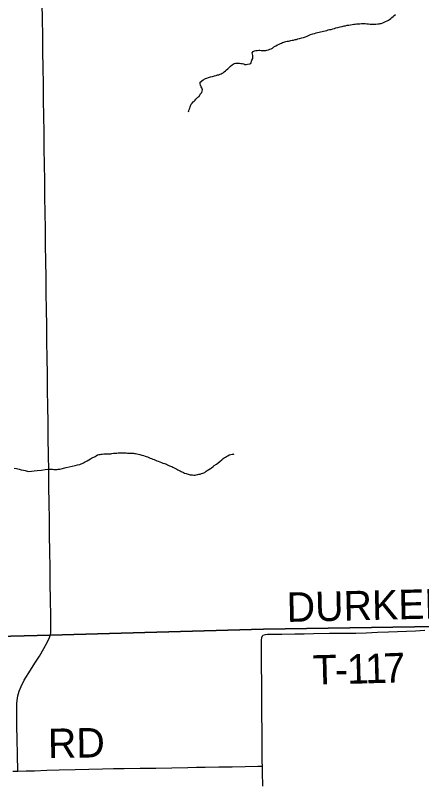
# Model space of a CAD drawing. Extents: x 103424 to 290657, y 38711 to 110967.
# Drawn here: x 214252.298 to 214252.689, y 40211.301 to 40212.038 of the extents above; entities that cross this region are included whole.
import ezdxf

# ---------------------------------------------------------------- set-up
doc = ezdxf.new("R2010")
doc.units = 0
for name, color, linetype in [('GM_X_Corporation', 7, 'Continuous'), ('GM_X_County_Road', 7, 'Continuous'), ('GM_X_County_Road_Text', 7, 'Continuous'), ('GM_X_Minor_River', 7, 'Continuous'), ('GM_X_Township_Road', 7, 'Continuous'), ('GM_X_Township_Road_Text', 7, 'Continuous')]:
    doc.layers.add(name, color=color, linetype=linetype)

msp = doc.modelspace()

# ---------------------------------------------------------------- linework, layer by layer
at = {"layer": 'GM_X_Corporation'}
for points in [[(214250.60357, 40213.81454), (214251.4935, 40213.84402), (214251.49479, 40213.84407), (214251.89403, 40213.85729), (214251.9103, 40213.85774), (214252.15851, 40213.8645), (214252.94541, 40213.88639), (214252.95222, 40213.57472), (214252.96155, 40213.13364), (214252.96567, 40212.91067), (214252.97335, 40212.61181), (214252.99959, 40211.54278), (214253.0008, 40211.46375), (214253.00114, 40211.45371), (214252.97354, 40211.45307), (214252.53682, 40211.44633), (214252.33111, 40211.44048), (214251.82719, 40211.42752), (214251.79815, 40211.42687), (214251.40069, 40211.41803)], [(214250.66191, 40210.37376), (214250.6509, 40211.22864), (214250.6509, 40211.22913), (214250.64868, 40211.4013), (214250.88437, 40211.40655), (214251.40069, 40211.41803), (214251.79815, 40211.42687), (214251.82719, 40211.42752), (214252.33111, 40211.44048), (214252.53682, 40211.44633), (214252.97354, 40211.45307), (214253.00114, 40211.45371), (214253.0063, 40211.1954), (214253.00663, 40211.17271), (214253.00742, 40211.14968), (214253.00775, 40211.13202), (214253.00895, 40211.08875), (214253.00976, 40211.04853), (214253.00988, 40211.04357), (214253.02982, 40210.15917)]]:
    msp.add_lwpolyline(points, dxfattribs=at)
at = {"layer": 'GM_X_County_Road'}
for points in [[(214252.29513, 40211.30937), (214252.30003, 40211.30949), (214252.30809, 40211.30968), (214252.31614, 40211.30987), (214252.32797, 40211.31023), (214252.3398, 40211.31059), (214252.35533, 40211.31096), (214252.36848, 40211.31127), (214252.38163, 40211.31158), (214252.39216, 40211.31181), (214252.40268, 40211.31204), (214252.41784, 40211.31222), (214252.43301, 40211.31241), (214252.44854, 40211.31268), (214252.46407, 40211.31295), (214252.47235, 40211.3131), (214252.48063, 40211.31324), (214252.49372, 40211.31346), (214252.5068, 40211.31368), (214252.5191, 40211.31393), (214252.5314, 40211.31418), (214252.53582, 40211.31425)], [(214252.53618, 40211.29504), (214252.53603, 40211.30846), (214252.53582, 40211.31425)]]:
    msp.add_lwpolyline(points, dxfattribs=at)
at = {"layer": 'GM_X_Minor_River'}
for points in [[(214252.58226, 40212.01911), (214252.58435, 40212.01969), (214252.58605, 40212.02027), (214252.58757, 40212.02085), (214252.58909, 40212.02124), (214252.59346, 40212.02202), (214252.59478, 40212.02241), (214252.5963, 40212.0228), (214252.59782, 40212.02319), (214252.59915, 40212.02357), (214252.60067, 40212.02396), (214252.60219, 40212.02416), (214252.60371, 40212.02455), (214252.60523, 40212.02494), (214252.60674, 40212.02551), (214252.60845, 40212.0259), (214252.61092, 40212.02649), (214252.61282, 40212.02707), (214252.61453, 40212.02746), (214252.61604, 40212.02765), (214252.61756, 40212.02804), (214252.61908, 40212.02824), (214252.62079, 40212.02863), (214252.6225, 40212.02883), (214252.62402, 40212.02903), (214252.62535, 40212.02922), (214252.62649, 40212.02942), (214252.62782, 40212.02962), (214252.62991, 40212.02963), (214252.63143, 40212.02982), (214252.63314, 40212.02983), (214252.63485, 40212.02965), (214252.63657, 40212.02947), (214252.63828, 40212.02948), (214252.63961, 40212.02929), (214252.64113, 40212.0293), (214252.64246, 40212.02912), (214252.64379, 40212.02912), (214252.64531, 40212.02913), (214252.64702, 40212.02933), (214252.64835, 40212.02953), (214252.64949, 40212.02972), (214252.65044, 40212.02992), (214252.65196, 40212.0305), (214252.65328, 40212.03107), (214252.65461, 40212.03165), (214252.65613, 40212.03242), (214252.65727, 40212.033), (214252.6584, 40212.03376), (214252.65954, 40212.03453), (214252.66048, 40212.03549), (214252.66181, 40212.03644), (214252.66294, 40212.0374), (214252.66427, 40212.03836)], [(214252.46446, 40211.94469), (214252.46484, 40211.94564), (214252.46521, 40211.94678), (214252.46577, 40211.94831), (214252.46615, 40211.94945), (214252.46727, 40211.95193), (214252.46822, 40211.95308), (214252.46897, 40211.95423), (214252.46991, 40211.95499), (214252.47086, 40211.95595), (214252.4718, 40211.9569), (214252.47369, 40211.95882), (214252.47483, 40211.95939), (214252.47596, 40211.96168), (214252.47747, 40211.9634), (214252.47802, 40211.96588), (214252.47744, 40211.96778), (214252.47667, 40211.96892), (214252.47609, 40211.97044), (214252.47571, 40211.97177), (214252.4757, 40211.97329), (214252.47873, 40211.9754), (214252.481, 40211.97674), (214252.48233, 40211.97713), (214252.48403, 40211.97771), (214252.48593, 40211.97829), (214252.48783, 40211.97887), (214252.48973, 40211.97926), (214252.49125, 40211.97965), (214252.49257, 40211.98023), (214252.4939, 40211.98042), (214252.49504, 40211.981), (214252.49599, 40211.98139), (214252.49713, 40211.98196), (214252.49807, 40211.98235), (214252.49902, 40211.98311), (214252.50015, 40211.98407), (214252.50129, 40211.98522), (214252.50242, 40211.98598), (214252.5045, 40211.9879), (214252.50507, 40211.98885), (214252.50658, 40211.99), (214252.50848, 40211.99115), (214252.50999, 40211.99154), (214252.51113, 40211.99174), (214252.51228, 40211.99174), (214252.5138, 40211.99156), (214252.51513, 40211.99138), (214252.51627, 40211.99119), (214252.51779, 40211.99082), (214252.51894, 40211.99044), (214252.52008, 40211.99045), (214252.5216, 40211.99065), (214252.52369, 40211.99104), (214252.52463, 40211.99123), (214252.52557, 40211.99447), (214252.52651, 40211.99619), (214252.52669, 40211.99714), (214252.52649, 40211.99885), (214252.52629, 40212.00019), (214252.52609, 40212.00152), (214252.52685, 40212.00285), (214252.52817, 40212.00343), (214252.5295, 40212.00363), (214252.53083, 40212.00382), (214252.53235, 40212.00402), (214252.53349, 40212.00403), (214252.53463, 40212.00384), (214252.53635, 40212.00385), (214252.53825, 40212.00367), (214252.5392, 40212.00387), (214252.54015, 40212.00406), (214252.54166, 40212.00445), (214252.54299, 40212.00503), (214252.54413, 40212.00541), (214252.54546, 40212.00618), (214252.54697, 40212.00733), (214252.54867, 40212.00829), (214252.55038, 40212.00925), (214252.5519, 40212.01002), (214252.55322, 40212.0106), (214252.55436, 40212.01098), (214252.55531, 40212.01137), (214252.55645, 40212.01194), (214252.55854, 40212.01234), (214252.55986, 40212.01272), (214252.561, 40212.01292), (214252.56214, 40212.01311), (214252.56328, 40212.01331), (214252.56461, 40212.0137), (214252.56594, 40212.01389), (214252.56727, 40212.01428), (214252.5686, 40212.01448), (214252.56993, 40212.01506), (214252.57163, 40212.01544), (214252.57391, 40212.01603), (214252.57562, 40212.01642), (214252.57733, 40212.017), (214252.57885, 40212.01757), (214252.58036, 40212.01834), (214252.58226, 40212.01911)], [(214252.34659, 40211.60196), (214252.35532, 40211.60405), (214252.3576, 40211.60463), (214252.35969, 40211.60502), (214252.36121, 40211.60541), (214252.36215, 40211.60599), (214252.36329, 40211.60656), (214252.36424, 40211.60714), (214252.36557, 40211.60772), (214252.36689, 40211.60848), (214252.36841, 40211.60944), (214252.37011, 40211.61021), (214252.37106, 40211.61098), (214252.37447, 40211.61271), (214252.37542, 40211.61309), (214252.37693, 40211.61405), (214252.37826, 40211.61444), (214252.3794, 40211.61464), (214252.38035, 40211.61483), (214252.38149, 40211.61484), (214252.38282, 40211.61503), (214252.38415, 40211.61523), (214252.38567, 40211.61524), (214252.387, 40211.61525), (214252.38833, 40211.61525), (214252.38966, 40211.61526), (214252.3908, 40211.61545), (214252.39213, 40211.61565), (214252.39346, 40211.61566), (214252.39536, 40211.61586), (214252.39688, 40211.61605), (214252.3984, 40211.61606), (214252.39973, 40211.61607), (214252.40087, 40211.61607), (214252.40201, 40211.61608), (214252.40335, 40211.61609), (214252.40449, 40211.61609), (214252.40582, 40211.61591), (214252.40715, 40211.61592), (214252.40848, 40211.61592), (214252.41, 40211.61574), (214252.41152, 40211.61575), (214252.41247, 40211.61556), (214252.41343, 40211.61538), (214252.41476, 40211.61519), (214252.41628, 40211.61482), (214252.4178, 40211.61445), (214252.41952, 40211.61388), (214252.42123, 40211.61351), (214252.42276, 40211.61295), (214252.4239, 40211.61257), (214252.42504, 40211.6122), (214252.42638, 40211.61163), (214252.42752, 40211.61107), (214252.42885, 40211.61069), (214252.43019, 40211.61013), (214252.43152, 40211.60957), (214252.43285, 40211.609), (214252.43419, 40211.60844), (214252.43533, 40211.60806), (214252.43857, 40211.60694), (214252.43991, 40211.60618), (214252.44143, 40211.60581), (214252.44238, 40211.60543), (214252.44333, 40211.60506), (214252.44429, 40211.60468), (214252.44619, 40211.60374), (214252.44734, 40211.60336), (214252.44867, 40211.6028), (214252.44963, 40211.60223), (214252.45077, 40211.60167), (214252.45191, 40211.6011), (214252.45325, 40211.60035), (214252.45439, 40211.59978), (214252.45554, 40211.59922), (214252.45668, 40211.59865), (214252.45763, 40211.59827), (214252.45973, 40211.59714), (214252.46088, 40211.59658), (214252.46221, 40211.5962), (214252.46335, 40211.59583), (214252.4643, 40211.59564), (214252.46621, 40211.59508), (214252.46716, 40211.5949), (214252.46849, 40211.5949), (214252.46982, 40211.59472), (214252.47096, 40211.59473), (214252.4721, 40211.59492), (214252.47362, 40211.59512), (214252.47457, 40211.5955), (214252.4759, 40211.5957), (214252.47704, 40211.59609), (214252.47837, 40211.59647), (214252.47931, 40211.59686), (214252.48026, 40211.59724), (214252.48178, 40211.59839), (214252.48272, 40211.59897), (214252.48424, 40211.59993), (214252.48575, 40211.60108)], [(214252.48575, 40211.60108), (214252.4867, 40211.60165), (214252.4884, 40211.60299), (214252.48935, 40211.60376), (214252.49162, 40211.60529), (214252.49332, 40211.60664), (214252.49503, 40211.60798), (214252.49673, 40211.60951), (214252.49805, 40211.61066), (214252.499, 40211.61123), (214252.50032, 40211.612), (214252.50127, 40211.61257), (214252.5026, 40211.61334), (214252.50392, 40211.61411), (214252.50525, 40211.6145), (214252.50658, 40211.61488), (214252.5081, 40211.61489), (214252.50848, 40211.61508)], [(214252.29652, 40211.60136), (214252.29861, 40211.60102), (214252.30129, 40211.6003), (214252.30338, 40211.59977), (214252.30548, 40211.59943), (214252.30719, 40211.59908), (214252.30815, 40211.59891), (214252.30948, 40211.59855), (214252.31044, 40211.59819), (214252.31878, 40211.5991), (214252.32295, 40211.59955), (214252.32636, 40211.59999), (214252.32882, 40211.60023), (214252.33034, 40211.60025), (214252.33129, 40211.60027), (214252.33224, 40211.60029), (214252.33338, 40211.60031), (214252.33471, 40211.60014), (214252.33604, 40211.60016), (214252.33794, 40211.6002), (214252.33907, 40211.60041), (214252.3404, 40211.60043), (214252.34659, 40211.60196)]]:
    msp.add_lwpolyline(points, dxfattribs=at)
at = {"layer": 'GM_X_Township_Road'}
msp.add_line((214252.33126, 40211.44), (214252.33143, 40211.44048), dxfattribs=at)
for points in [[(214252.33143, 40211.44048), (214252.33197, 40211.44346), (214252.33176, 40211.45899), (214252.33155, 40211.47452), (214252.33133, 40211.49006), (214252.33111, 40211.50559), (214252.3309, 40211.52113), (214252.33068, 40211.53666), (214252.33046, 40211.5522), (214252.33025, 40211.56773), (214252.33003, 40211.58326), (214252.32982, 40211.5988), (214252.3296, 40211.61433), (214252.32939, 40211.62987), (214252.32917, 40211.6454), (214252.32895, 40211.66093), (214252.32874, 40211.67647), (214252.32852, 40211.692), (214252.3283, 40211.70754), (214252.32809, 40211.72307), (214252.32787, 40211.73861), (214252.32766, 40211.75414), (214252.32744, 40211.76967), (214252.32722, 40211.78521), (214252.32701, 40211.80074), (214252.32679, 40211.81628), (214252.32658, 40211.83181), (214252.32636, 40211.84735), (214252.32615, 40211.86288), (214252.32593, 40211.87841), (214252.32571, 40211.89395), (214252.3255, 40211.90948), (214252.32528, 40211.92502), (214252.32506, 40211.94055), (214252.32485, 40211.95609), (214252.32463, 40211.97162), (214252.32442, 40211.98715), (214252.3242, 40212.00269), (214252.32399, 40212.01822), (214252.32377, 40212.03376), (214252.32355, 40212.04929)], [(214252.53666, 40211.44046), (214252.53878, 40211.44113), (214252.5406, 40211.44136), (214252.5435, 40211.44155), (214252.55445, 40211.44133), (214252.56701, 40211.44167), (214252.57611, 40211.44185), (214252.58521, 40211.44204), (214252.60053, 40211.44224), (214252.61586, 40211.44245), (214252.62584, 40211.4425), (214252.63583, 40211.44255), (214252.64667, 40211.44322), (214252.65737, 40211.44356), (214252.66599, 40211.44395), (214252.67462, 40211.44433), (214252.6836, 40211.44475), (214252.69258, 40211.44518)], [(214252.30003, 40211.30949), (214252.29973, 40211.32503), (214252.29943, 40211.34056), (214252.2992, 40211.35243), (214252.29897, 40211.3643), (214252.29893, 40211.36942), (214252.29911, 40211.37474), (214252.29931, 40211.37743), (214252.30002, 40211.38202), (214252.30138, 40211.38643), (214252.30313, 40211.39112), (214252.306, 40211.39693), (214252.31213, 40211.4067), (214252.31647, 40211.41351), (214252.32081, 40211.42032), (214252.32519, 40211.42764), (214252.32872, 40211.43398), (214252.33054, 40211.43807), (214252.33126, 40211.44)], [(214252.53582, 40211.31425), (214252.53575, 40211.31829), (214252.53564, 40211.3333), (214252.53552, 40211.34831), (214252.53541, 40211.36384), (214252.5353, 40211.37938), (214252.5352, 40211.39491), (214252.53509, 40211.41045), (214252.535, 40211.42309), (214252.53491, 40211.43573), (214252.53526, 40211.43827), (214252.53587, 40211.43967), (214252.53666, 40211.44046)]]:
    msp.add_lwpolyline(points, dxfattribs=at)

# ---------------------------------------------------------------- texts
at = {"layer": 'GM_X_County_Road_Text'}
msp.add_text('RD', height=0.028409, rotation=0.98737, dxfattribs=at).set_placement((214252.32925, 40211.32188))
at = {"layer": 'GM_X_Township_Road_Text'}
for s, height, rotation, p in [('DURKEE', 0.028409, 1.35717, (214252.55953, 40211.45313)), ('T', 0.02841, 1.4487, (214252.58477, 40211.39266)), ('1', 0.02841, 1.49698, (214252.6177, 40211.39349)), ('1', 0.02841, 1.63887, (214252.63527, 40211.39395)), ('7', 0.02841, 2.15439, (214252.65304, 40211.39446)), ('-', 0.02841, 1.45725, (214252.60602, 40211.39319))]:
    msp.add_text(s, height=height, rotation=rotation, dxfattribs=at).set_placement(p)

doc.saveas('drawing.dxf')
